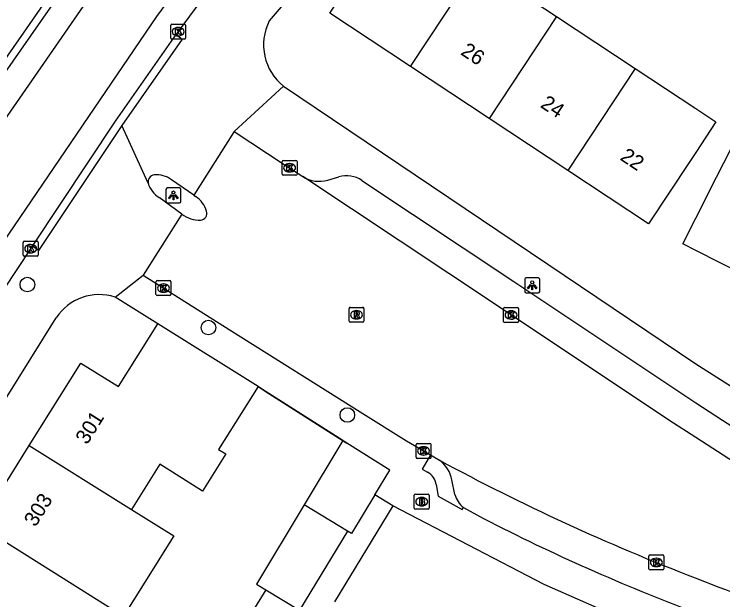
# Model space of a CAD drawing. Extents: x 160557 to 161245, y 385330 to 386505.
# Drawn here: x 160954.33 to 161001.82, y 385939.3 to 385978.54 of the extents above; entities that cross this region are included whole.
import ezdxf

# ---------------------------------------------------------------- set-up
doc = ezdxf.new("R2010")
doc.units = 0
for name, color, linetype in [('IMGEO_Boom', 7, 'Continuous'), ('IMGEO_Brandkraan', 7, 'Continuous'), ('IMGEO_Erf', 7, 'Continuous'), ('IMGEO_Kolk', 7, 'Continuous'), ('IMGEO_Lichtpunt', 7, 'Continuous'), ('IMGEO_Muur', 7, 'Continuous'), ('IMGEO_Pand', 7, 'Continuous'), ('IMGEO_Pand_nummerreeks', 7, 'Continuous'), ('IMGEO_Rijbaan_lokaal_gesloten', 7, 'Continuous'), ('IMGEO_Rijbaan_lokaal_open', 7, 'Continuous'), ('IMGEO_Rioolput', 7, 'Continuous'), ('IMGEO_Voetpad_open', 7, 'Continuous')]:
    doc.layers.add(name, color=color, linetype=linetype)

msp = doc.modelspace()

# ---------------------------------------------------------------- linework, layer by layer
at = {"layer": 'IMGEO_Boom'}
for centre in [(160955.216, 385960.426), (160967.345, 385957.543), (160976.653, 385951.684)]:
    msp.add_circle(centre, 0.489, dxfattribs=at)
at = {"layer": 'IMGEO_Brandkraan'}
for p, q in [((160981.14, 385945.451), (160981.14, 385946.303)), ((160981.215, 385946.377), (160982.067, 385946.377)), ((160981.628, 385946.157), (160981.653, 385946.157)), ((160982.141, 385946.303), (160982.141, 385945.451)), ((160982.067, 385945.377), (160981.215, 385945.377)), ((160981.651, 385945.597), (160981.626, 385945.597))]:
    msp.add_line(p, q, dxfattribs=at)
for points in [[(160981.14, 385945.451), (160981.14, 385946.303)], [(160981.215, 385946.377), (160982.067, 385946.377)], [(160981.488, 385946.077), (160981.488, 385945.677), (160981.701, 385945.677)], [(160981.719, 385946.077), (160981.488, 385946.077)], [(160982.141, 385946.303), (160982.141, 385945.451)], [(160981.667, 385945.996), (160981.613, 385945.996), (160981.613, 385945.92)], [(160981.613, 385945.92), (160981.666, 385945.92)], [(160981.675, 385945.844), (160981.613, 385945.844), (160981.613, 385945.763)], [(160981.613, 385945.763), (160981.675, 385945.763)], [(160982.067, 385945.377), (160981.215, 385945.377)]]:
    msp.add_lwpolyline(points, dxfattribs=at)
for centre, radius, start, end in [((160981.217, 385946.301), 0.0765, 91.552, 178.448), ((160981.217, 385946.301), 0.0765, 91.552, 178.448), ((160981.723, 385945.932), 0.145, 59.4692, 91.5367), ((160982.065, 385946.301), 0.0765, 1.552, 88.448), ((160982.065, 385946.301), 0.0765, 1.552, 88.448), ((160981.668, 385945.958), 0.0379, 267.8285, 90.9355), ((160981.676, 385945.803), 0.0404, 269.8759, 90.5077), ((160981.707, 385945.928), 0.251, 268.6676, 293.5347), ((160981.748, 385945.979), 0.0922, 285.5137, 58.1501), ((160981.753, 385945.787), 0.105, 301.3115, 78.989), ((160981.217, 385945.453), 0.0765, 181.552, 268.448), ((160981.217, 385945.453), 0.0765, 181.552, 268.448), ((160982.065, 385945.453), 0.0765, 271.552, 358.448), ((160982.065, 385945.453), 0.0765, 271.552, 358.448)]:
    msp.add_arc(centre, radius, start, end, dxfattribs=at)
for centre, major_axis, ratio, start_param, end_param in [((160981.627, 385945.877), (-0.387, 0.002), 0.722429, 4.712389, 7.853982), ((160981.652, 385945.877), (-0.39, 0.002), 0.717154, 1.570796, 4.712389)]:
    msp.add_ellipse(centre, major_axis=major_axis, ratio=ratio, start_param=start_param, end_param=end_param, dxfattribs=at)
at = {"layer": 'IMGEO_Erf'}
msp.add_lwpolyline([(160976.362, 385949.968), (160973.764, 385945.662)], dxfattribs=at)
at = {"layer": 'IMGEO_Kolk'}
for p, q in [((160964.819, 385976.939), (160964.819, 385977.791)), ((160964.894, 385977.865), (160965.746, 385977.865)), ((160965.307, 385977.645), (160965.332, 385977.645)), ((160965.82, 385977.791), (160965.82, 385976.939)), ((160965.33, 385977.085), (160965.305, 385977.085)), ((160965.746, 385976.865), (160964.894, 385976.865)), ((160972.287, 385967.818), (160972.287, 385968.67)), ((160972.362, 385968.744), (160973.214, 385968.744)), ((160972.775, 385968.524), (160972.8, 385968.524)), ((160973.288, 385968.67), (160973.288, 385967.818)), ((160972.798, 385967.964), (160972.773, 385967.964)), ((160973.214, 385967.744), (160972.362, 385967.744)), ((160954.934, 385962.399), (160954.934, 385963.251)), ((160955.009, 385963.325), (160955.861, 385963.325)), ((160955.935, 385963.251), (160955.935, 385962.399)), ((160955.422, 385963.105), (160955.447, 385963.105)), ((160955.861, 385962.325), (160955.009, 385962.325)), ((160955.445, 385962.545), (160955.42, 385962.545)), ((160963.834, 385959.759), (160963.834, 385960.611)), ((160963.909, 385960.685), (160964.761, 385960.685)), ((160964.322, 385960.465), (160964.347, 385960.465)), ((160964.835, 385960.611), (160964.835, 385959.759)), ((160964.345, 385959.905), (160964.32, 385959.905)), ((160964.761, 385959.685), (160963.909, 385959.685)), ((160987.128, 385957.959), (160987.128, 385958.811)), ((160987.203, 385958.885), (160988.055, 385958.885)), ((160987.616, 385958.665), (160987.641, 385958.665)), ((160988.129, 385958.811), (160988.129, 385957.959)), ((160987.639, 385958.105), (160987.614, 385958.105)), ((160988.055, 385957.885), (160987.203, 385957.885)), ((160981.26, 385948.852), (160981.26, 385949.704)), ((160981.335, 385949.778), (160982.187, 385949.778)), ((160981.748, 385949.558), (160981.773, 385949.558)), ((160982.261, 385949.704), (160982.261, 385948.852)), ((160981.771, 385948.998), (160981.746, 385948.998)), ((160982.187, 385948.778), (160981.335, 385948.778)), ((160996.939, 385942.308), (160997.791, 385942.308)), ((160996.864, 385941.382), (160996.864, 385942.234)), ((160997.352, 385942.088), (160997.377, 385942.088)), ((160997.865, 385942.234), (160997.865, 385941.382)), ((160997.375, 385941.528), (160997.35, 385941.528)), ((160997.791, 385941.308), (160996.939, 385941.308))]:
    msp.add_line(p, q, dxfattribs=at)
for points in [[(160964.819, 385976.939), (160964.819, 385977.791)], [(160964.894, 385977.865), (160965.746, 385977.865)], [(160965.14, 385977.565), (160965.263, 385977.565), (160965.263, 385977.414), (160965.393, 385977.565), (160965.557, 385977.565), (160965.411, 385977.414), (160965.564, 385977.165), (160965.412, 385977.165), (160965.327, 385977.329), (160965.263, 385977.262), (160965.263, 385977.165), (160965.14, 385977.165), (160965.14, 385977.565)], [(160965.82, 385977.791), (160965.82, 385976.939)], [(160965.746, 385976.865), (160964.894, 385976.865)], [(160972.287, 385967.818), (160972.287, 385968.67)], [(160972.362, 385968.744), (160973.214, 385968.744)], [(160972.608, 385968.444), (160972.731, 385968.444), (160972.731, 385968.293), (160972.861, 385968.444), (160973.025, 385968.444), (160972.879, 385968.293), (160973.032, 385968.044), (160972.88, 385968.044), (160972.795, 385968.208), (160972.731, 385968.141), (160972.731, 385968.044), (160972.608, 385968.044), (160972.608, 385968.444)], [(160973.288, 385968.67), (160973.288, 385967.818)], [(160973.214, 385967.744), (160972.362, 385967.744)], [(160954.934, 385962.399), (160954.934, 385963.251)], [(160955.009, 385963.325), (160955.861, 385963.325)], [(160955.935, 385963.251), (160955.935, 385962.399)], [(160955.255, 385963.025), (160955.378, 385963.025), (160955.378, 385962.874), (160955.508, 385963.025), (160955.672, 385963.025), (160955.526, 385962.874), (160955.679, 385962.625), (160955.527, 385962.625), (160955.442, 385962.789), (160955.378, 385962.722), (160955.378, 385962.625), (160955.255, 385962.625), (160955.255, 385963.025)], [(160955.861, 385962.325), (160955.009, 385962.325)], [(160963.834, 385959.759), (160963.834, 385960.611)], [(160963.909, 385960.685), (160964.761, 385960.685)], [(160964.155, 385960.385), (160964.278, 385960.385), (160964.278, 385960.234), (160964.408, 385960.385), (160964.572, 385960.385), (160964.426, 385960.234), (160964.579, 385959.985), (160964.427, 385959.985), (160964.342, 385960.149), (160964.278, 385960.082), (160964.278, 385959.985), (160964.155, 385959.985), (160964.155, 385960.385)], [(160964.835, 385960.611), (160964.835, 385959.759)], [(160964.761, 385959.685), (160963.909, 385959.685)], [(160987.128, 385957.959), (160987.128, 385958.811)], [(160987.203, 385958.885), (160988.055, 385958.885)], [(160987.449, 385958.585), (160987.572, 385958.585), (160987.572, 385958.434), (160987.702, 385958.585), (160987.866, 385958.585), (160987.72, 385958.434), (160987.873, 385958.185), (160987.721, 385958.185), (160987.636, 385958.349), (160987.572, 385958.282), (160987.572, 385958.185), (160987.449, 385958.185), (160987.449, 385958.585)], [(160988.129, 385958.811), (160988.129, 385957.959)], [(160988.055, 385957.885), (160987.203, 385957.885)], [(160981.26, 385948.852), (160981.26, 385949.704)], [(160981.335, 385949.778), (160982.187, 385949.778)], [(160981.581, 385949.478), (160981.704, 385949.478), (160981.704, 385949.327), (160981.834, 385949.478), (160981.998, 385949.478), (160981.852, 385949.327), (160982.005, 385949.078), (160981.853, 385949.078), (160981.768, 385949.242), (160981.704, 385949.175), (160981.704, 385949.078), (160981.581, 385949.078), (160981.581, 385949.478)], [(160982.261, 385949.704), (160982.261, 385948.852)], [(160982.187, 385948.778), (160981.335, 385948.778)], [(160996.939, 385942.308), (160997.791, 385942.308)], [(160996.864, 385941.382), (160996.864, 385942.234)], [(160997.185, 385942.008), (160997.308, 385942.008), (160997.308, 385941.857), (160997.438, 385942.008), (160997.602, 385942.008), (160997.456, 385941.857), (160997.609, 385941.608), (160997.457, 385941.608), (160997.372, 385941.772), (160997.308, 385941.705), (160997.308, 385941.608), (160997.185, 385941.608), (160997.185, 385942.008)], [(160997.865, 385942.234), (160997.865, 385941.382)], [(160997.791, 385941.308), (160996.939, 385941.308)]]:
    msp.add_lwpolyline(points, dxfattribs=at)
for centre, start, end in [((160964.896, 385977.789), 91.552, 178.448), ((160964.896, 385977.789), 91.552, 178.448), ((160965.744, 385977.789), 1.552, 88.448), ((160965.744, 385977.789), 1.552, 88.448), ((160964.896, 385976.941), 181.552, 268.448), ((160964.896, 385976.941), 181.552, 268.448), ((160965.744, 385976.941), 271.552, 358.448), ((160965.744, 385976.941), 271.552, 358.448), ((160972.364, 385968.668), 91.552, 178.448), ((160972.364, 385968.668), 91.552, 178.448), ((160973.212, 385968.668), 1.552, 88.448), ((160973.212, 385968.668), 1.552, 88.448), ((160972.364, 385967.82), 181.552, 268.448), ((160972.364, 385967.82), 181.552, 268.448), ((160973.212, 385967.82), 271.552, 358.448), ((160973.212, 385967.82), 271.552, 358.448), ((160955.011, 385963.249), 91.552, 178.448), ((160955.011, 385963.249), 91.552, 178.448), ((160955.859, 385963.249), 1.552, 88.448), ((160955.859, 385963.249), 1.552, 88.448), ((160955.011, 385962.401), 181.552, 268.448), ((160955.011, 385962.401), 181.552, 268.448), ((160955.859, 385962.401), 271.552, 358.448), ((160955.859, 385962.401), 271.552, 358.448), ((160963.911, 385960.609), 91.552, 178.448), ((160963.911, 385960.609), 91.552, 178.448), ((160964.759, 385960.609), 1.552, 88.448), ((160964.759, 385960.609), 1.552, 88.448), ((160963.911, 385959.761), 181.552, 268.448), ((160963.911, 385959.761), 181.552, 268.448), ((160964.759, 385959.761), 271.552, 358.448), ((160964.759, 385959.761), 271.552, 358.448), ((160987.205, 385958.809), 91.552, 178.448), ((160987.205, 385958.809), 91.552, 178.448), ((160988.053, 385958.809), 1.552, 88.448), ((160988.053, 385958.809), 1.552, 88.448), ((160987.205, 385957.961), 181.552, 268.448), ((160987.205, 385957.961), 181.552, 268.448), ((160988.053, 385957.961), 271.552, 358.448), ((160988.053, 385957.961), 271.552, 358.448), ((160981.337, 385949.702), 91.552, 178.448), ((160981.337, 385949.702), 91.552, 178.448), ((160982.185, 385949.702), 1.552, 88.448), ((160982.185, 385949.702), 1.552, 88.448), ((160981.337, 385948.854), 181.552, 268.448), ((160981.337, 385948.854), 181.552, 268.448), ((160982.185, 385948.854), 271.552, 358.448), ((160982.185, 385948.854), 271.552, 358.448), ((160996.941, 385942.232), 91.552, 178.448), ((160996.941, 385942.232), 91.552, 178.448), ((160997.789, 385942.232), 1.552, 88.448), ((160997.789, 385942.232), 1.552, 88.448), ((160996.941, 385941.384), 181.552, 268.448), ((160996.941, 385941.384), 181.552, 268.448), ((160997.789, 385941.384), 271.552, 358.448), ((160997.789, 385941.384), 271.552, 358.448)]:
    msp.add_arc(centre, 0.0765, start, end, dxfattribs=at)
for centre, major_axis, ratio, start_param, end_param in [((160965.306, 385977.365), (-0.387, 0.002), 0.722429, 4.712389, 7.853982), ((160965.331, 385977.365), (-0.39, 0.002), 0.717154, 1.570796, 4.712389), ((160972.774, 385968.244), (-0.387, 0.002), 0.722429, 4.712389, 7.853982), ((160972.799, 385968.244), (-0.39, 0.002), 0.717154, 1.570796, 4.712389), ((160955.421, 385962.825), (-0.387, 0.002), 0.722429, 4.712389, 7.853982), ((160955.446, 385962.825), (-0.39, 0.002), 0.717154, 1.570796, 4.712389), ((160964.321, 385960.185), (-0.387, 0.002), 0.722429, 4.712389, 7.853982), ((160964.346, 385960.185), (-0.39, 0.002), 0.717154, 1.570796, 4.712389), ((160987.615, 385958.385), (-0.387, 0.002), 0.722429, 4.712389, 7.853982), ((160987.64, 385958.385), (-0.39, 0.002), 0.717154, 1.570796, 4.712389), ((160981.747, 385949.278), (-0.387, 0.002), 0.722429, 4.712389, 7.853982), ((160981.772, 385949.278), (-0.39, 0.002), 0.717154, 1.570796, 4.712389), ((160997.351, 385941.808), (-0.387, 0.002), 0.722429, 4.712389, 7.853982), ((160997.376, 385941.808), (-0.39, 0.002), 0.717154, 1.570796, 4.712389)]:
    msp.add_ellipse(centre, major_axis=major_axis, ratio=ratio, start_param=start_param, end_param=end_param, dxfattribs=at)
at = {"layer": 'IMGEO_Lichtpunt'}
for p, q in [((160964.5, 385966.799), (160964.5, 385965.992)), ((160964.5, 385966.799), (160964.5, 385965.992)), ((160965.402, 385966.894), (160964.594, 385966.894)), ((160965.402, 385966.894), (160964.594, 385966.894)), ((160965.496, 385965.992), (160965.496, 385966.799)), ((160965.496, 385965.992), (160965.496, 385966.799)), ((160964.594, 385965.898), (160965.402, 385965.898)), ((160964.594, 385965.898), (160965.402, 385965.898)), ((160989.449, 385960.868), (160988.641, 385960.868)), ((160989.449, 385960.868), (160988.641, 385960.868)), ((160988.547, 385960.773), (160988.547, 385959.966)), ((160988.547, 385960.773), (160988.547, 385959.966)), ((160989.543, 385959.966), (160989.543, 385960.773)), ((160989.543, 385959.966), (160989.543, 385960.773)), ((160988.641, 385959.872), (160989.449, 385959.872)), ((160988.641, 385959.872), (160989.449, 385959.872))]:
    msp.add_line(p, q, dxfattribs=at)
for points in [[(160964.874, 385966.463), (160964.913, 385966.435), (160964.725, 385966.173), (160964.687, 385966.2), (160964.874, 385966.463)], [(160964.976, 385966.415), (160965.023, 385966.415), (160965.023, 385966.093), (160964.976, 385966.093), (160964.976, 385966.415)], [(160965.086, 385966.435), (160965.124, 385966.462), (160965.311, 385966.2), (160965.272, 385966.172), (160965.086, 385966.435)], [(160988.921, 385960.437), (160988.96, 385960.409), (160988.772, 385960.147), (160988.734, 385960.174), (160988.921, 385960.437)], [(160989.023, 385960.389), (160989.07, 385960.389), (160989.07, 385960.067), (160989.023, 385960.067), (160989.023, 385960.389)], [(160989.133, 385960.409), (160989.171, 385960.436), (160989.358, 385960.174), (160989.319, 385960.146), (160989.133, 385960.409)]]:
    msp.add_lwpolyline(points, dxfattribs=at)
for centre in [(160964.999, 385966.597), (160989.046, 385960.571)]:
    msp.add_circle(centre, 0.0994, dxfattribs=at)
for centre, start, end in [((160964.594, 385966.799), 90, 180), ((160964.594, 385966.799), 90, 180), ((160965.402, 385966.799), 0, 90), ((160965.402, 385966.799), 0, 90), ((160964.594, 385965.992), 180, 270), ((160964.594, 385965.992), 180, 270), ((160965.402, 385965.992), 270, 0), ((160965.402, 385965.992), 270, 360), ((160988.641, 385960.773), 90, 180), ((160988.641, 385960.773), 90, 180), ((160989.449, 385960.773), 0, 90), ((160989.449, 385960.773), 0, 90), ((160988.641, 385959.966), 180, 270), ((160988.641, 385959.966), 180, 270), ((160989.449, 385959.966), 270, 0), ((160989.449, 385959.966), 270, 360)]:
    msp.add_arc(centre, 0.0946, start, end, dxfattribs=at)
at = {"layer": 'IMGEO_Muur'}
for points in [[(160970.67, 385953.594), (160971.146, 385953.29)], [(160971.146, 385953.29), (160976.632, 385949.796)]]:
    msp.add_lwpolyline(points, dxfattribs=at)
at = {"layer": 'IMGEO_Pand'}
for points in [[(160980.89, 385975.03), (160975.474, 385978.608), (160977.166, 385981.17), (160978.659, 385983.431)], [(160980.89, 385975.03), (160985.403, 385981.864)], [(160985.403, 385981.864), (160990.671, 385978.384)], [(160990.671, 385978.384), (160986.157, 385971.551)], [(160990.671, 385978.384), (160995.939, 385974.905)], [(160986.157, 385971.551), (160980.89, 385975.03)], [(160995.939, 385974.905), (161000, 385972.222), (161001.356, 385971.326), (161000, 385969.274), (160999.598, 385968.666), (160996.842, 385964.493), (160991.425, 385968.071)], [(160995.939, 385974.905), (160991.425, 385968.071)], [(160991.425, 385968.071), (160986.157, 385971.551)], [(161004.933, 385960.205), (161000, 385962.715), (160999.132, 385963.156), (161000, 385964.863), (161001.399, 385967.613), (161002.886, 385970.536), (161008.686, 385967.585)], [(160955.344, 385949.646), (160958.803, 385955.165), (160961.328, 385953.583), (160963.967, 385957.794)], [(160970.67, 385953.594), (160963.967, 385957.794)], [(160970.67, 385953.594), (160968.031, 385949.382), (160968.51, 385949.082), (160966.95, 385946.592), (160964.091, 385948.384), (160962.193, 385945.354)], [(160951.978, 385944.274), (160955.344, 385949.646)], [(160955.344, 385949.646), (160962.193, 385945.354)], [(160973.764, 385945.662), (160970.559, 385940.348), (160971.191, 385939.967)], [(160976.663, 385943.913), (160973.764, 385945.662)], [(160962.193, 385945.354), (160965.025, 385943.579), (160963.084, 385940.48), (160961.66, 385938.207)], [(160951.978, 385944.274), (160961.66, 385938.207)], [(160976.663, 385943.913), (160973.457, 385938.599)], [(160971.191, 385939.967), (160968.404, 385935.469), (160970.877, 385933.942)], [(160971.191, 385939.967), (160973.457, 385938.599)]]:
    msp.add_lwpolyline(points, dxfattribs=at)
at = {"layer": 'IMGEO_Rijbaan_lokaal_gesloten'}
for points in [[(160967.874, 385991.721), (160960.766, 385981.718), (160949.188, 385965.007), (160931.521, 385938.183)], [(160935.286, 385935.648), (160953.982, 385963.801), (160963.89, 385978.376), (160971.645, 385988.93)], [(160958.627, 385981.694), (160952.878, 385973.461), (160948.947, 385967.488)], [(160967.911, 385980.896), (160965.319, 385977.365), (160965.187, 385977.178)], [(160955.55, 385962.984), (160961.128, 385971.362), (160965.187, 385977.178)], [(160955.55, 385962.984), (160955.434, 385962.825), (160953.641, 385960.113)]]:
    msp.add_lwpolyline(points, dxfattribs=at)
at = {"layer": 'IMGEO_Rijbaan_lokaal_open'}
for points in [[(160969.082, 385970.686), (160966.379, 385966.415)], [(160969.082, 385970.686), (160972.428, 385968.474), (160973.667, 385967.66)], [(161002.589, 385948.505), (160999.999, 385950.177), (160998.189, 385951.341), (160986.724, 385958.988), (160973.667, 385967.66)], [(160966.379, 385966.415), (160966.526, 385966.311)], [(160965.565, 385965.145), (160962.97, 385961.044)], [(160962.97, 385961.044), (160968.73, 385957.423), (160977.702, 385951.784), (160980.615, 385949.954), (160982.22, 385949.007)], [(160982.22, 385949.007), (160982.82, 385948.658)], [(160999.971, 385940.767), (161001.555, 385940.161)]]:
    msp.add_lwpolyline(points, dxfattribs=at)
for centre, radius, start, end in [((160965.37, 385964.742), 1.949, 17.832, 53.6105), ((160966.8, 385966.778), 2.048, 232.9131, 270.7358), ((160966.765, 385965.206), 0.479, 277.3613, 16.0889), ((161053.87, 386080.5), 149.768, 241.67969, 248.90696), ((161031.746, 386016.467), 82.062, 248.41375, 259.00106)]:
    msp.add_arc(centre, radius, start, end, dxfattribs=at)
at = {"layer": 'IMGEO_Rioolput'}
for p, q in [((160976.842, 385958.897), (160977.694, 385958.897)), ((160976.767, 385957.971), (160976.767, 385958.823)), ((160977.255, 385958.677), (160977.28, 385958.677)), ((160977.768, 385958.823), (160977.768, 385957.971)), ((160977.278, 385958.117), (160977.253, 385958.117)), ((160977.694, 385957.897), (160976.842, 385957.897))]:
    msp.add_line(p, q, dxfattribs=at)
for points in [[(160976.842, 385958.897), (160977.694, 385958.897)], [(160976.767, 385957.971), (160976.767, 385958.823)], [(160977.356, 385958.595), (160977.104, 385958.597), (160977.104, 385958.197)], [(160977.282, 385958.516), (160977.228, 385958.516), (160977.228, 385958.435)], [(160977.228, 385958.435), (160977.28, 385958.435)], [(160977.768, 385958.823), (160977.768, 385957.971)], [(160977.104, 385958.197), (160977.228, 385958.197), (160977.228, 385958.359), (160977.239, 385958.359)], [(160977.286, 385958.33), (160977.357, 385958.197), (160977.497, 385958.197), (160977.432, 385958.323)], [(160977.694, 385957.897), (160976.842, 385957.897)]]:
    msp.add_lwpolyline(points, dxfattribs=at)
for centre, radius, start, end in [((160976.844, 385958.821), 0.0765, 91.552, 178.448), ((160976.844, 385958.821), 0.0765, 91.552, 178.448), ((160977.692, 385958.821), 0.0765, 1.552, 88.448), ((160977.692, 385958.821), 0.0765, 1.552, 88.448), ((160977.264, 385958.624), 0.19, 274.7715, 282.9687), ((160977.288, 385958.42), 0.0964, 77.0061, 93.1865), ((160977.302, 385958.477), 0.0378, 276.6634, 79.6772), ((160977.355, 385958.485), 0.109, 350.3612, 89.416), ((160977.353, 385958.485), 0.112, 277.5842, 350.9817), ((160976.844, 385957.973), 0.0765, 181.552, 268.448), ((160976.844, 385957.973), 0.0765, 181.552, 268.448), ((160977.238, 385958.306), 0.0533, 26.0293, 88.6989), ((160977.337, 385958.27), 0.108, 29.5134, 73.7905), ((160977.692, 385957.973), 0.0765, 271.552, 358.448), ((160977.692, 385957.973), 0.0765, 271.552, 358.448)]:
    msp.add_arc(centre, radius, start, end, dxfattribs=at)
for centre, major_axis, ratio, start_param, end_param in [((160977.254, 385958.397), (-0.387, 0.002), 0.722429, 4.712389, 7.853982), ((160977.279, 385958.397), (-0.39, 0.002), 0.717154, 1.570796, 4.712389)]:
    msp.add_ellipse(centre, major_axis=major_axis, ratio=ratio, start_param=start_param, end_param=end_param, dxfattribs=at)
at = {"layer": 'IMGEO_Voetpad_open'}
for points in [[(160976.416, 385984.913), (160974.888, 385982.674), (160973.158, 385980.138), (160971.425, 385978.081)], [(160948.947, 385967.488), (160948.531, 385967.767), (160952.465, 385973.742), (160958.207, 385981.976), (160958.627, 385981.694)], [(160965.187, 385977.178), (160965.584, 385976.873), (160961.541, 385971.08)], [(160972.379, 385973.71), (160969.082, 385970.686)], [(160972.379, 385973.71), (161000, 385955.113), (161004.713, 385952.127)], [(160961.541, 385971.08), (160955.968, 385962.71), (160955.55, 385962.984)], [(160963.307, 385967.208), (160961.541, 385971.08)], [(160966.379, 385966.415), (160964.869, 385967.445)], [(160975.339, 385967.409), (160976.087, 385967.631)], [(160977.636, 385967.398), (160987.82, 385960.634), (161000, 385952.51), (161001.799, 385951.331), (161003.597, 385950.169)], [(160965.565, 385965.145), (160964.045, 385966.257)], [(160961.089, 385959.583), (160962.97, 385961.044)], [(160963.967, 385957.794), (160961.089, 385959.583)], [(160928.645, 385912.556), (160940.762, 385931.96), (160957.146, 385958.196)], [(160976.362, 385949.968), (160971.146, 385953.29), (160970.67, 385953.594)], [(160978.49, 385946.347), (160979.499, 385947.991), (160976.632, 385949.796), (160976.362, 385949.968)], [(160982.22, 385949.007), (160981.668, 385948.06), (160982.03, 385947.85)], [(160983.855, 385946.367), (160983.668, 385947.332)], [(160982.614, 385947.018), (160982.751, 385946.246), (160984.339, 385945.344), (160984.434, 385945.493)], [(160978.49, 385946.347), (160976.934, 385943.749), (160976.663, 385943.913)], [(160979.7, 385945.599), (160978.49, 385946.347)], [(160979.7, 385945.599), (160975.804, 385939.173)], [(161039.687, 385927.317), (161013.833, 385932.134), (161004.116, 385934.809), (161000, 385936.274), (160994.519, 385938.283), (160989.848, 385940.323), (160979.7, 385945.599)], [(160984.434, 385945.493), (160985.79, 385944.747)]]:
    msp.add_lwpolyline(points, dxfattribs=at)
for centre, radius, start, end in [((160974.583, 385976.481), 3.54, 153.1254, 231.4989), ((160963.788, 385967.292), 0.488, 99.3163, 189.9154), ((160963.86, 385966.097), 1.684, 53.1894, 95.1417), ((160974.789, 385969.437), 2.101, 237.7382, 285.1868), ((160976.613, 385965.861), 1.846, 56.3426, 106.5489), ((160964.996, 385967.757), 1.776, 197.9994, 237.6253), ((160960.024, 385956.311), 3.441, 71.9753, 146.7846), ((160981.576, 385946.928), 2.131, 10.9285, 54.2708), ((160981.489, 385946.849), 1.138, 8.5282, 61.6036), ((160985.447, 385946.793), 1.648, 194.9822, 232.0645), ((161046.28, 386062.167), 132.085, 242.7443, 249.48944)]:
    msp.add_arc(centre, radius, start, end, dxfattribs=at)

# ---------------------------------------------------------------- texts
at = {"layer": 'IMGEO_Pand_nummerreeks'}
for s, rotation, p in [('26', 326.5526, (160984.186, 385975.873)), ('24', 326.5526, (160989.528, 385972.344)), ('22', 326.5526, (160994.868, 385968.817)), ('301', 57.9267, (160959.214, 385949.644)), ('303', 57.926, (160955.762, 385944.135))]:
    msp.add_text(s, height=1, rotation=rotation, dxfattribs=at).set_placement(p)

doc.saveas('drawing.dxf')
